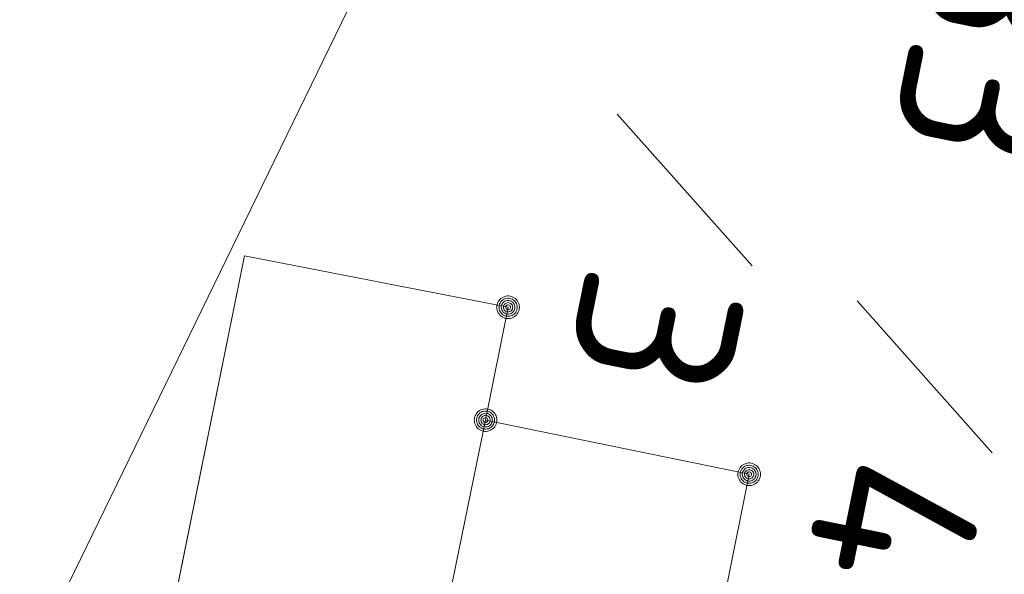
# Model space of a CAD drawing. Header units: metres. Extents: x 3425540 to 3446143, y 5432760 to 5444637.
# Tile 650 of 656: x 3444865 to 3444876, y 5435871 to 5435877. Entities that reach past the tile are written whole.
import ezdxf

# ---------------------------------------------------------------- set-up
doc = ezdxf.new("R2010")
doc.units = ezdxf.units.M
doc.layers.add('B_Bestand', color=9, linetype='Continuous', lineweight=18)
doc.layers.add('B_Flurgrenzen', color=9, linetype='Continuous', lineweight=18)
doc.styles.get("Standard").update_dxf_attribs({"font": 'isocpeur.ttf'})

msp = doc.modelspace()

# ---------------------------------------------------------------- linework, layer by layer
at = {"layer": 'B_Bestand'}
for points in [[(3444870.478, 5435872.867), (3444870.728, 5435874.117), (3444867.808, 5435874.687), (3444866.658, 5435869.017), (3444869.568, 5435868.427)], [(3444873.148, 5435871.017), (3444873.398, 5435872.267), (3444870.478, 5435872.867), (3444869.568, 5435868.427), (3444869.318, 5435867.177), (3444872.248, 5435866.577)]]:
    msp.add_lwpolyline(points, dxfattribs=at)
at = {"layer": 'B_Flurgrenzen'}
for p, q in [((3444865.318, 5435869.947), (3444875.057, 5435889.947)), ((3444871.935, 5435876.256), (3444873.43, 5435874.575)), ((3444866.658, 5435869.017), (3444867.808, 5435874.687)), ((3444867.808, 5435874.687), (3444870.728, 5435874.117)), ((3444874.595, 5435874.187), (3444876.09, 5435872.506)), ((3444870.478, 5435872.867), (3444870.728, 5435874.117)), ((3444869.568, 5435868.427), (3444870.478, 5435872.867)), ((3444870.478, 5435872.867), (3444873.398, 5435872.267)), ((3444873.148, 5435871.017), (3444873.398, 5435872.267))]:
    msp.add_line(p, q, dxfattribs=at)
for points in [[(3444870.853, 5435874.117), (3444870.852, 5435874.133), (3444870.849, 5435874.148), (3444870.844, 5435874.163), (3444870.837, 5435874.177), (3444870.829, 5435874.191), (3444870.82, 5435874.203), (3444870.808, 5435874.213), (3444870.795, 5435874.222), (3444870.781, 5435874.23), (3444870.766, 5435874.236), (3444870.752, 5435874.24), (3444870.736, 5435874.242), (3444870.72, 5435874.242), (3444870.704, 5435874.24), (3444870.69, 5435874.236), (3444870.675, 5435874.23), (3444870.661, 5435874.222), (3444870.648, 5435874.213), (3444870.636, 5435874.203), (3444870.627, 5435874.191), (3444870.619, 5435874.177), (3444870.612, 5435874.163), (3444870.607, 5435874.148), (3444870.604, 5435874.133), (3444870.603, 5435874.117), (3444870.604, 5435874.101), (3444870.607, 5435874.086), (3444870.612, 5435874.071), (3444870.619, 5435874.057), (3444870.627, 5435874.043), (3444870.636, 5435874.031), (3444870.648, 5435874.021), (3444870.661, 5435874.012), (3444870.675, 5435874.004), (3444870.69, 5435873.998), (3444870.704, 5435873.994), (3444870.72, 5435873.992), (3444870.736, 5435873.992), (3444870.752, 5435873.994), (3444870.766, 5435873.998), (3444870.781, 5435874.004), (3444870.795, 5435874.012), (3444870.808, 5435874.021), (3444870.82, 5435874.031), (3444870.829, 5435874.043), (3444870.837, 5435874.057), (3444870.844, 5435874.071), (3444870.849, 5435874.086), (3444870.852, 5435874.101), (3444870.853, 5435874.117)], [(3444870.828, 5435874.117), (3444870.827, 5435874.131), (3444870.824, 5435874.145), (3444870.82, 5435874.157), (3444870.814, 5435874.17), (3444870.805, 5435874.182), (3444870.795, 5435874.192), (3444870.784, 5435874.201), (3444870.772, 5435874.208), (3444870.759, 5435874.212), (3444870.746, 5435874.215), (3444870.732, 5435874.217), (3444870.717, 5435874.216), (3444870.703, 5435874.214), (3444870.691, 5435874.211), (3444870.678, 5435874.204), (3444870.666, 5435874.196), (3444870.656, 5435874.187), (3444870.646, 5435874.176), (3444870.639, 5435874.164), (3444870.634, 5435874.151), (3444870.63, 5435874.138), (3444870.628, 5435874.124), (3444870.628, 5435874.11), (3444870.63, 5435874.096), (3444870.634, 5435874.083), (3444870.639, 5435874.07), (3444870.646, 5435874.058), (3444870.656, 5435874.047), (3444870.666, 5435874.038), (3444870.678, 5435874.03), (3444870.691, 5435874.023), (3444870.703, 5435874.02), (3444870.717, 5435874.018), (3444870.732, 5435874.017), (3444870.746, 5435874.019), (3444870.759, 5435874.022), (3444870.772, 5435874.026), (3444870.784, 5435874.033), (3444870.795, 5435874.042), (3444870.805, 5435874.052), (3444870.814, 5435874.064), (3444870.82, 5435874.077), (3444870.824, 5435874.089), (3444870.827, 5435874.103), (3444870.828, 5435874.117)], [(3444870.804, 5435874.117), (3444870.803, 5435874.129), (3444870.8, 5435874.141), (3444870.795, 5435874.152), (3444870.789, 5435874.162), (3444870.78, 5435874.172), (3444870.771, 5435874.179), (3444870.76, 5435874.186), (3444870.749, 5435874.19), (3444870.737, 5435874.192), (3444870.725, 5435874.193), (3444870.713, 5435874.191), (3444870.701, 5435874.188), (3444870.691, 5435874.183), (3444870.68, 5435874.176), (3444870.671, 5435874.167), (3444870.664, 5435874.157), (3444870.658, 5435874.147), (3444870.654, 5435874.135), (3444870.652, 5435874.123), (3444870.652, 5435874.111), (3444870.654, 5435874.099), (3444870.658, 5435874.087), (3444870.664, 5435874.077), (3444870.671, 5435874.067), (3444870.68, 5435874.058), (3444870.69, 5435874.051), (3444870.701, 5435874.046), (3444870.713, 5435874.043), (3444870.725, 5435874.041), (3444870.737, 5435874.042), (3444870.749, 5435874.044), (3444870.76, 5435874.048), (3444870.771, 5435874.055), (3444870.78, 5435874.062), (3444870.789, 5435874.072), (3444870.795, 5435874.082), (3444870.8, 5435874.093), (3444870.803, 5435874.105), (3444870.804, 5435874.117)], [(3444870.779, 5435874.117), (3444870.778, 5435874.127), (3444870.775, 5435874.137), (3444870.77, 5435874.146), (3444870.764, 5435874.153), (3444870.757, 5435874.159), (3444870.748, 5435874.164), (3444870.738, 5435874.167), (3444870.728, 5435874.168), (3444870.718, 5435874.167), (3444870.708, 5435874.164), (3444870.699, 5435874.159), (3444870.692, 5435874.153), (3444870.686, 5435874.146), (3444870.681, 5435874.137), (3444870.678, 5435874.127), (3444870.677, 5435874.117), (3444870.678, 5435874.107), (3444870.681, 5435874.097), (3444870.686, 5435874.088), (3444870.692, 5435874.081), (3444870.699, 5435874.075), (3444870.708, 5435874.07), (3444870.718, 5435874.067), (3444870.728, 5435874.066), (3444870.738, 5435874.067), (3444870.748, 5435874.07), (3444870.757, 5435874.075), (3444870.764, 5435874.081), (3444870.77, 5435874.088), (3444870.775, 5435874.097), (3444870.778, 5435874.107), (3444870.779, 5435874.117)], [(3444870.755, 5435874.117), (3444870.754, 5435874.124), (3444870.751, 5435874.131), (3444870.746, 5435874.137), (3444870.74, 5435874.141), (3444870.733, 5435874.143), (3444870.726, 5435874.144), (3444870.719, 5435874.142), (3444870.712, 5435874.139), (3444870.707, 5435874.134), (3444870.703, 5435874.128), (3444870.701, 5435874.121), (3444870.701, 5435874.113), (3444870.703, 5435874.106), (3444870.707, 5435874.1), (3444870.712, 5435874.095), (3444870.719, 5435874.092), (3444870.726, 5435874.09), (3444870.733, 5435874.091), (3444870.74, 5435874.093), (3444870.746, 5435874.097), (3444870.751, 5435874.103), (3444870.754, 5435874.11), (3444870.755, 5435874.117)], [(3444870.603, 5435872.867), (3444870.602, 5435872.883), (3444870.599, 5435872.898), (3444870.594, 5435872.913), (3444870.587, 5435872.927), (3444870.579, 5435872.941), (3444870.57, 5435872.953), (3444870.558, 5435872.963), (3444870.545, 5435872.972), (3444870.531, 5435872.98), (3444870.516, 5435872.986), (3444870.502, 5435872.99), (3444870.486, 5435872.992), (3444870.47, 5435872.992), (3444870.454, 5435872.99), (3444870.44, 5435872.986), (3444870.425, 5435872.98), (3444870.411, 5435872.972), (3444870.398, 5435872.963), (3444870.386, 5435872.953), (3444870.377, 5435872.941), (3444870.369, 5435872.927), (3444870.362, 5435872.913), (3444870.357, 5435872.898), (3444870.354, 5435872.883), (3444870.353, 5435872.867), (3444870.354, 5435872.851), (3444870.357, 5435872.836), (3444870.362, 5435872.821), (3444870.369, 5435872.807), (3444870.377, 5435872.793), (3444870.386, 5435872.781), (3444870.398, 5435872.771), (3444870.411, 5435872.762), (3444870.425, 5435872.754), (3444870.44, 5435872.748), (3444870.454, 5435872.744), (3444870.47, 5435872.742), (3444870.486, 5435872.742), (3444870.502, 5435872.744), (3444870.516, 5435872.748), (3444870.531, 5435872.754), (3444870.545, 5435872.762), (3444870.558, 5435872.771), (3444870.57, 5435872.781), (3444870.579, 5435872.793), (3444870.587, 5435872.807), (3444870.594, 5435872.821), (3444870.599, 5435872.836), (3444870.602, 5435872.851), (3444870.603, 5435872.867)], [(3444870.578, 5435872.867), (3444870.577, 5435872.881), (3444870.574, 5435872.895), (3444870.57, 5435872.907), (3444870.564, 5435872.92), (3444870.555, 5435872.932), (3444870.545, 5435872.942), (3444870.534, 5435872.951), (3444870.522, 5435872.958), (3444870.509, 5435872.962), (3444870.496, 5435872.965), (3444870.482, 5435872.967), (3444870.467, 5435872.966), (3444870.453, 5435872.964), (3444870.441, 5435872.961), (3444870.428, 5435872.954), (3444870.416, 5435872.946), (3444870.406, 5435872.937), (3444870.396, 5435872.926), (3444870.389, 5435872.914), (3444870.384, 5435872.901), (3444870.38, 5435872.888), (3444870.378, 5435872.874), (3444870.378, 5435872.86), (3444870.38, 5435872.846), (3444870.384, 5435872.833), (3444870.389, 5435872.82), (3444870.396, 5435872.808), (3444870.406, 5435872.797), (3444870.416, 5435872.788), (3444870.428, 5435872.78), (3444870.441, 5435872.773), (3444870.453, 5435872.77), (3444870.467, 5435872.768), (3444870.482, 5435872.767), (3444870.496, 5435872.769), (3444870.509, 5435872.772), (3444870.522, 5435872.776), (3444870.534, 5435872.783), (3444870.545, 5435872.792), (3444870.555, 5435872.802), (3444870.564, 5435872.814), (3444870.57, 5435872.827), (3444870.574, 5435872.839), (3444870.577, 5435872.853), (3444870.578, 5435872.867)], [(3444870.554, 5435872.867), (3444870.553, 5435872.879), (3444870.55, 5435872.891), (3444870.545, 5435872.902), (3444870.539, 5435872.912), (3444870.53, 5435872.922), (3444870.521, 5435872.929), (3444870.51, 5435872.936), (3444870.499, 5435872.94), (3444870.487, 5435872.942), (3444870.475, 5435872.943), (3444870.463, 5435872.941), (3444870.451, 5435872.938), (3444870.441, 5435872.933), (3444870.43, 5435872.926), (3444870.421, 5435872.917), (3444870.414, 5435872.907), (3444870.408, 5435872.897), (3444870.404, 5435872.885), (3444870.402, 5435872.873), (3444870.402, 5435872.861), (3444870.404, 5435872.849), (3444870.408, 5435872.837), (3444870.414, 5435872.827), (3444870.421, 5435872.817), (3444870.43, 5435872.808), (3444870.44, 5435872.801), (3444870.451, 5435872.796), (3444870.463, 5435872.793), (3444870.475, 5435872.791), (3444870.487, 5435872.792), (3444870.499, 5435872.794), (3444870.51, 5435872.798), (3444870.521, 5435872.805), (3444870.53, 5435872.812), (3444870.539, 5435872.822), (3444870.545, 5435872.832), (3444870.55, 5435872.843), (3444870.553, 5435872.855), (3444870.554, 5435872.867)], [(3444870.529, 5435872.867), (3444870.528, 5435872.877), (3444870.525, 5435872.887), (3444870.52, 5435872.896), (3444870.514, 5435872.903), (3444870.507, 5435872.909), (3444870.498, 5435872.914), (3444870.488, 5435872.917), (3444870.478, 5435872.918), (3444870.468, 5435872.917), (3444870.458, 5435872.914), (3444870.449, 5435872.909), (3444870.442, 5435872.903), (3444870.436, 5435872.896), (3444870.431, 5435872.887), (3444870.428, 5435872.877), (3444870.427, 5435872.867), (3444870.428, 5435872.857), (3444870.431, 5435872.847), (3444870.436, 5435872.838), (3444870.442, 5435872.831), (3444870.449, 5435872.825), (3444870.458, 5435872.82), (3444870.468, 5435872.817), (3444870.478, 5435872.816), (3444870.488, 5435872.817), (3444870.498, 5435872.82), (3444870.507, 5435872.825), (3444870.514, 5435872.831), (3444870.52, 5435872.838), (3444870.525, 5435872.847), (3444870.528, 5435872.857), (3444870.529, 5435872.867)], [(3444870.505, 5435872.867), (3444870.504, 5435872.874), (3444870.501, 5435872.881), (3444870.496, 5435872.887), (3444870.49, 5435872.891), (3444870.483, 5435872.893), (3444870.476, 5435872.894), (3444870.469, 5435872.892), (3444870.462, 5435872.889), (3444870.457, 5435872.884), (3444870.453, 5435872.878), (3444870.451, 5435872.871), (3444870.451, 5435872.863), (3444870.453, 5435872.856), (3444870.457, 5435872.85), (3444870.462, 5435872.845), (3444870.469, 5435872.842), (3444870.476, 5435872.84), (3444870.483, 5435872.841), (3444870.49, 5435872.843), (3444870.496, 5435872.847), (3444870.501, 5435872.853), (3444870.504, 5435872.86), (3444870.505, 5435872.867)], [(3444873.523, 5435872.267), (3444873.522, 5435872.283), (3444873.519, 5435872.298), (3444873.514, 5435872.313), (3444873.507, 5435872.327), (3444873.499, 5435872.341), (3444873.49, 5435872.353), (3444873.478, 5435872.363), (3444873.465, 5435872.372), (3444873.451, 5435872.38), (3444873.436, 5435872.386), (3444873.422, 5435872.39), (3444873.406, 5435872.392), (3444873.39, 5435872.392), (3444873.374, 5435872.39), (3444873.36, 5435872.386), (3444873.345, 5435872.38), (3444873.331, 5435872.372), (3444873.318, 5435872.363), (3444873.306, 5435872.353), (3444873.297, 5435872.341), (3444873.289, 5435872.327), (3444873.282, 5435872.313), (3444873.277, 5435872.298), (3444873.274, 5435872.283), (3444873.273, 5435872.267), (3444873.274, 5435872.251), (3444873.277, 5435872.236), (3444873.282, 5435872.221), (3444873.289, 5435872.207), (3444873.297, 5435872.193), (3444873.306, 5435872.181), (3444873.318, 5435872.171), (3444873.331, 5435872.162), (3444873.345, 5435872.154), (3444873.36, 5435872.148), (3444873.374, 5435872.144), (3444873.39, 5435872.142), (3444873.406, 5435872.142), (3444873.422, 5435872.144), (3444873.436, 5435872.148), (3444873.451, 5435872.154), (3444873.465, 5435872.162), (3444873.478, 5435872.171), (3444873.49, 5435872.181), (3444873.499, 5435872.193), (3444873.507, 5435872.207), (3444873.514, 5435872.221), (3444873.519, 5435872.236), (3444873.522, 5435872.251), (3444873.523, 5435872.267)], [(3444873.498, 5435872.267), (3444873.497, 5435872.281), (3444873.494, 5435872.295), (3444873.49, 5435872.307), (3444873.484, 5435872.32), (3444873.475, 5435872.332), (3444873.465, 5435872.342), (3444873.454, 5435872.351), (3444873.442, 5435872.358), (3444873.429, 5435872.362), (3444873.416, 5435872.365), (3444873.402, 5435872.367), (3444873.387, 5435872.366), (3444873.373, 5435872.364), (3444873.361, 5435872.361), (3444873.348, 5435872.354), (3444873.336, 5435872.346), (3444873.326, 5435872.337), (3444873.316, 5435872.326), (3444873.309, 5435872.314), (3444873.304, 5435872.301), (3444873.3, 5435872.288), (3444873.298, 5435872.274), (3444873.298, 5435872.26), (3444873.3, 5435872.246), (3444873.304, 5435872.233), (3444873.309, 5435872.22), (3444873.316, 5435872.208), (3444873.326, 5435872.197), (3444873.336, 5435872.188), (3444873.348, 5435872.18), (3444873.361, 5435872.173), (3444873.373, 5435872.17), (3444873.387, 5435872.168), (3444873.402, 5435872.167), (3444873.416, 5435872.169), (3444873.429, 5435872.172), (3444873.442, 5435872.176), (3444873.454, 5435872.183), (3444873.465, 5435872.192), (3444873.475, 5435872.202), (3444873.484, 5435872.214), (3444873.49, 5435872.227), (3444873.494, 5435872.239), (3444873.497, 5435872.253), (3444873.498, 5435872.267)], [(3444873.474, 5435872.267), (3444873.473, 5435872.279), (3444873.47, 5435872.291), (3444873.465, 5435872.302), (3444873.459, 5435872.312), (3444873.45, 5435872.322), (3444873.441, 5435872.329), (3444873.43, 5435872.336), (3444873.419, 5435872.34), (3444873.407, 5435872.342), (3444873.395, 5435872.343), (3444873.383, 5435872.341), (3444873.371, 5435872.338), (3444873.361, 5435872.333), (3444873.35, 5435872.326), (3444873.341, 5435872.317), (3444873.334, 5435872.307), (3444873.328, 5435872.297), (3444873.324, 5435872.285), (3444873.322, 5435872.273), (3444873.322, 5435872.261), (3444873.324, 5435872.249), (3444873.328, 5435872.237), (3444873.334, 5435872.227), (3444873.341, 5435872.217), (3444873.35, 5435872.208), (3444873.36, 5435872.201), (3444873.371, 5435872.196), (3444873.383, 5435872.193), (3444873.395, 5435872.191), (3444873.407, 5435872.192), (3444873.419, 5435872.194), (3444873.43, 5435872.198), (3444873.441, 5435872.205), (3444873.45, 5435872.212), (3444873.459, 5435872.222), (3444873.465, 5435872.232), (3444873.47, 5435872.243), (3444873.473, 5435872.255), (3444873.474, 5435872.267)], [(3444873.449, 5435872.267), (3444873.448, 5435872.277), (3444873.445, 5435872.287), (3444873.44, 5435872.296), (3444873.434, 5435872.303), (3444873.427, 5435872.309), (3444873.418, 5435872.314), (3444873.408, 5435872.317), (3444873.398, 5435872.318), (3444873.388, 5435872.317), (3444873.378, 5435872.314), (3444873.369, 5435872.309), (3444873.362, 5435872.303), (3444873.356, 5435872.296), (3444873.351, 5435872.287), (3444873.348, 5435872.277), (3444873.347, 5435872.267), (3444873.348, 5435872.257), (3444873.351, 5435872.247), (3444873.356, 5435872.238), (3444873.362, 5435872.231), (3444873.369, 5435872.225), (3444873.378, 5435872.22), (3444873.388, 5435872.217), (3444873.398, 5435872.216), (3444873.408, 5435872.217), (3444873.418, 5435872.22), (3444873.427, 5435872.225), (3444873.434, 5435872.231), (3444873.44, 5435872.238), (3444873.445, 5435872.247), (3444873.448, 5435872.257), (3444873.449, 5435872.267)], [(3444873.425, 5435872.267), (3444873.424, 5435872.274), (3444873.421, 5435872.281), (3444873.416, 5435872.287), (3444873.41, 5435872.291), (3444873.403, 5435872.293), (3444873.396, 5435872.294), (3444873.389, 5435872.292), (3444873.382, 5435872.289), (3444873.377, 5435872.284), (3444873.373, 5435872.278), (3444873.371, 5435872.271), (3444873.371, 5435872.263), (3444873.373, 5435872.256), (3444873.377, 5435872.25), (3444873.382, 5435872.245), (3444873.389, 5435872.242), (3444873.396, 5435872.24), (3444873.403, 5435872.241), (3444873.41, 5435872.243), (3444873.416, 5435872.247), (3444873.421, 5435872.253), (3444873.424, 5435872.26), (3444873.425, 5435872.267)]]:
    msp.add_lwpolyline(points, dxfattribs=at)

# ---------------------------------------------------------------- texts
for s, p in [('6583', (3444875.989, 5435881.059)), ('3', (3444871.608, 5435874.64)), ('4', (3444874.268, 5435872.571))]:
    msp.add_text(s, height=1.8, rotation=258.5303, dxfattribs=at).set_placement(p)

doc.saveas('drawing.dxf')
